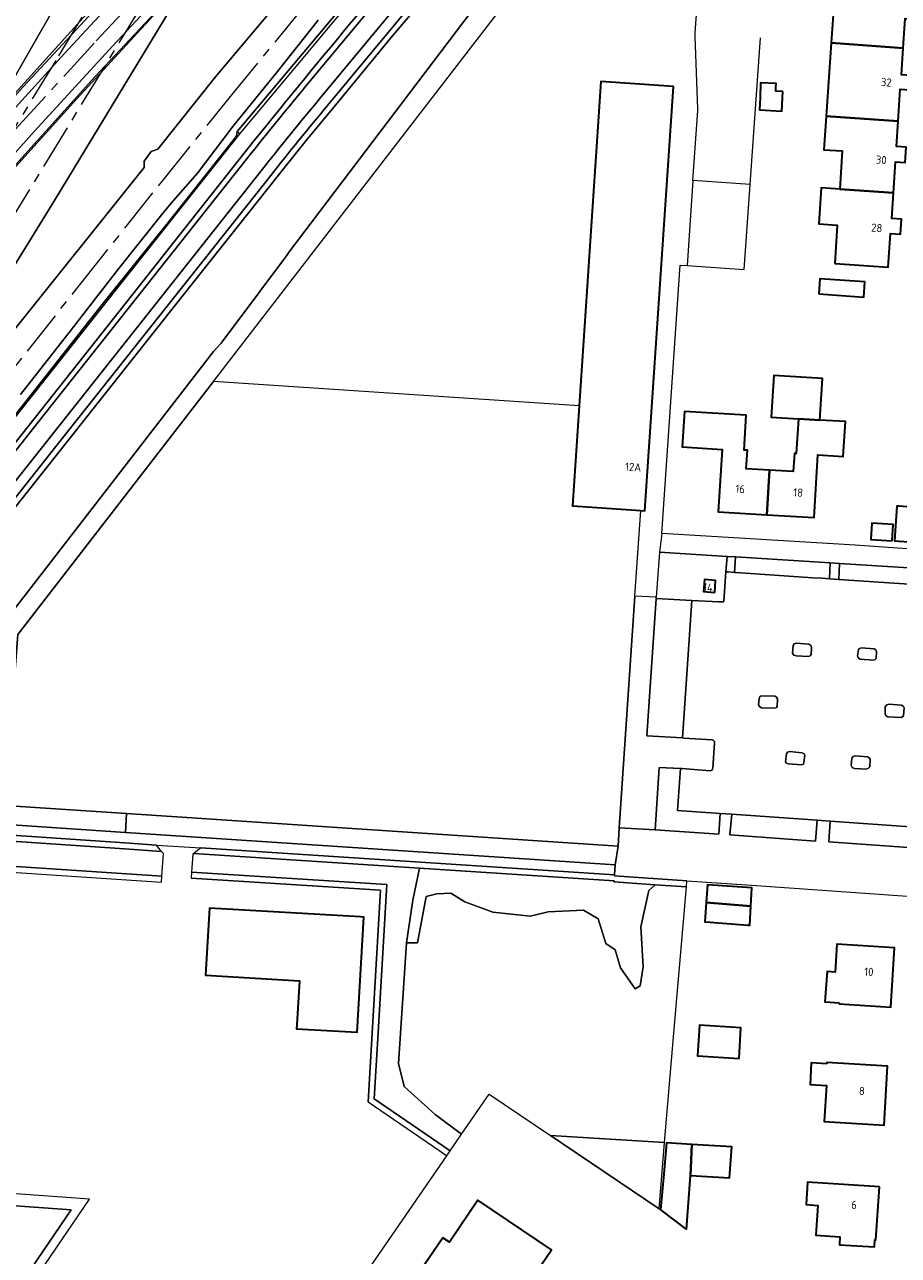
# Model space of a CAD drawing. Extents: x 150256 to 156914, y 461459 to 469481.
# Tile 358 of 656: x 155608 to 155753, y 464340 to 464544. Entities that reach past the tile are written whole.
import ezdxf
from ezdxf.enums import TextEntityAlignment as Align

# ---------------------------------------------------------------- set-up
doc = ezdxf.new("R2010")
doc.units = 0
doc.header["$LTSCALE"] = 0.75
doc.linetypes.add('AM-AS', pattern=[16, 10, -2, 2, -2])
for name, color, linetype, lineweight in [('B-RO-AM-AS_SPOOR-G', 251, 'AM-AS', 18), ('B-RO-GR-BEPLANTING_CULTUUR_BODEMBEDEKKER-GV', 251, 'CONTINUOUS', 18), ('B-RO-GR-BEPLANTING_CULTUUR_BOSPLANTSOEN-GV', 251, 'CONTINUOUS', 18), ('B-RO-GR-BEPLANTING_CULTUUR_HEESTERS-GV', 251, 'CONTINUOUS', 18), ('B-RO-GR-GRAS-GV', 251, 'CONTINUOUS', 13), ('B-RO-GR-GROENVOORZIENING-GV', 251, 'CONTINUOUS', 18), ('B-RO-GR-HAAG-GV', 251, 'CONTINUOUS', 13), ('B-RO-IE-TERREINAFSCHEIDING_KUNSTMATIG_HEKWERK-G', 251, 'IE-TERREINAFSCHEIDING-KUNSTMATIG', 18), ('B-RO-IE-TERREINAFSCHEIDING_KUNSTMATIG_MUUR-G', 251, 'IE-TERREINAFSCHEIDING-KUNSTMATIG-DICHT', 18), ('B-RO-KW-KUNSTWERK_DEK-GV', 6, 'CONTINUOUS', 18), ('B-RO-KW-KUNSTWERK_GELUIDSWERING_SCHERM-G', 251, 'CONTINUOUS', 18), ('B-RO-OG-BEBOUWING-GV', 6, 'CONTINUOUS', 35), ('B-RO-OG-BEBOUWING-T18', 1, 'CONTINUOUS', 18), ('B-RO-OG-TERREIN_CULTUURSCHEIDING-GV', 251, 'CONTINUOUS', 18), ('B-RO-OG-TERREIN_ONBEGROEID-GV', 251, 'CONTINUOUS', 18), ('B-RO-VH-VERHARDING_ASFALT-GV', 251, 'CONTINUOUS', 18), ('B-RO-VH-VERHARDING_BETONSTRAATSTEEN-GV', 251, 'CONTINUOUS', 18), ('B-RO-VH-VERHARDING_HALFVERHARDING-GV', 251, 'CONTINUOUS', 18), ('B-RO-VH-VERHARDING_TEGEL-GV', 251, 'CONTINUOUS', 18)]:
    doc.layers.add(name, color=color, linetype=linetype, lineweight=lineweight)
doc.styles.add('NLCS-ISO-M200-T18', font='NLCS-ISO.ttf', dxfattribs={"height": 360})
doc.linetypes.add('IE-TERREINAFSCHEIDING-KUNSTMATIG', pattern='A,4,[82,NLCS.SHX,S=0.75,R=90,X=0,Y=0],4,-2', length=10)
doc.linetypes.add('IE-TERREINAFSCHEIDING-KUNSTMATIG-DICHT', pattern='A,8,-1,[82,NLCS.SHX,S=0.75,R=90,X=0,Y=0],-1', length=10)

msp = doc.modelspace()

# ---------------------------------------------------------------- linework, layer by layer
at = {"layer": 'B-RO-AM-AS_SPOOR-G'}
for points in [[(155604.978, 464510.519), (155632.635, 464555.947), (155652.415, 464588.606), (155661.779, 464603.765), (155671.905, 464619.81), (155686.365, 464642.092), (155699.02, 464661.02), (155711.914, 464679.786), (155725.043, 464698.387), (155738.407, 464716.821), (155752.003, 464735.084), (155765.829, 464753.173), (155782.247, 464774.055), (155794.65, 464789.419), (155807.601, 464805.133), (155860.683, 464868.403)], [(155599.024, 464515.244), (155603.061, 464521.711), (155613.674, 464539.091), (155647.794, 464595.799), (155662.459, 464619.596), (155672.616, 464635.623), (155682.94, 464651.541), (155693.432, 464667.35), (155701.945, 464679.917), (155712.735, 464695.524), (155721.485, 464707.927), (155737.048, 464729.453), (155752.927, 464750.747), (155764.461, 464765.813), (155777.183, 464782.06), (155789.893, 464797.97), (155808.66, 464821.167)], [(155617.156, 464501.109), (155630.771, 464518.208), (155641.955, 464532.078), (155653.244, 464545.864), (155664.663, 464559.543), (155674.572, 464571.164), (155684.61, 464582.675), (155694.791, 464594.059), (155705.128, 464605.301), (155718.935, 464619.821), (155730.287, 464631.353), (155743.261, 464643.878), (155757.465, 464657.391)], [(155597.271, 464516.636), (155606.405, 464526.811), (155619.893, 464541.579), (155639.022, 464562.025), (155650.082, 464573.588), (155657.163, 464580.886)], [(155518.31, 464375.627), (155542.81, 464406.776), (155560.215, 464428.71), (155578.767, 464452.389), (155617.156, 464501.109)]]:
    msp.add_lwpolyline(points, dxfattribs=at)
at = {"layer": 'B-RO-GR-BEPLANTING_CULTUUR_BODEMBEDEKKER-GV'}
for points in [[(155764.453, 464453.51), (155743.182, 464454.857), (155743.074, 464452.215), (155762.243, 464450.911), (155761.924, 464446.058), (155763.964, 464445.927)], [(155735.655, 464439.671), (155736.007, 464439.563), (155738.039, 464439.398), (155738.316, 464439.537), (155738.494, 464439.744), (155738.538, 464440.902), (155738.469, 464441.256), (155738.091, 464441.485), (155736.023, 464441.617), (155735.692, 464441.551), (155735.529, 464441.265), (155735.393, 464439.954)], [(155748.935, 464440.689), (155746.82, 464440.851), (155746.521, 464440.777), (155746.336, 464440.541), (155746.216, 464439.54), (155746.343, 464439.14), (155746.649, 464438.966), (155748.863, 464438.799), (155749.14, 464438.93), (155749.294, 464439.088), (155749.36, 464440.231), (155749.209, 464440.535)], [(155732.851, 464431.144), (155732.94, 464432.41), (155732.752, 464432.692), (155732.463, 464432.816), (155730.38, 464432.921), (155730.042, 464432.824), (155729.856, 464432.474), (155729.789, 464431.391), (155729.999, 464431.053), (155730.256, 464430.927), (155732.476, 464430.83), (155732.749, 464430.963)], [(155751.041, 464431.429), (155750.769, 464431.085), (155750.772, 464429.937), (155750.887, 464429.659), (155751.23, 464429.4), (155753.461, 464429.327), (155753.726, 464429.47), (155753.83, 464429.656), (155753.906, 464430.913), (155753.825, 464431.148), (155753.466, 464431.323), (155751.406, 464431.524)], [(155737.207, 464421.56), (155737.296, 464421.816), (155737.449, 464423.048), (155737.329, 464423.29), (155736.995, 464423.455), (155734.893, 464423.632), (155734.556, 464423.522), (155734.387, 464423.271), (155734.258, 464421.94), (155734.411, 464421.739), (155734.672, 464421.598), (155736.957, 464421.462)], [(155748.096, 464420.929), (155748.212, 464421.13), (155748.277, 464422.344), (155748.128, 464422.6), (155747.861, 464422.76), (155745.8, 464422.918), (155745.462, 464422.815), (155745.248, 464422.552), (155745.129, 464421.325), (155745.322, 464421.006), (155745.7, 464420.829), (155747.706, 464420.734)], [(155723.406, 464413.388), (155716.355, 464413.884), (155716.83, 464420.841), (155713.29, 464421), (155712.638, 464410.64), (155723.167, 464409.961)], [(155739.476, 464412.258), (155725.352, 464413.251), (155725.02, 464409.821), (155739.236, 464408.753)], [(155755.735, 464411.113), (155741.674, 464412.103), (155741.439, 464408.666), (155755.355, 464407.645)]]:
    msp.add_lwpolyline(points, close=True, dxfattribs=at)
at = {"layer": 'B-RO-GR-BEPLANTING_CULTUUR_BOSPLANTSOEN-GV'}
for points in [[(155727.376, 464503.659), (155728.369, 464517.764), (155718.895, 464518.413), (155717.93, 464504.303)], [(155718.732, 464448.705), (155723.163, 464448.52), (155723.987, 464448.486), (155723.998, 464448.636), (155724.355, 464453.489), (155724.545, 464456.037), (155713.321, 464456.748), (155712.812, 464449.245), (155712.801, 464449.076)], [(155722.502, 464450.064), (155720.642, 464450.205), (155720.792, 464452.198), (155722.652, 464452.058)], [(155695.255, 464359.927), (155714.166, 464358.743), (155715.894, 464378.85), (155717.813, 464401.195), (155712.624, 464401.555), (155711.574, 464400.607), (155710.26, 464394.537), (155710.636, 464387.905), (155710.135, 464384.776), (155709.322, 464384.276), (155706.882, 464387.78), (155706.006, 464390.721), (155704.441, 464391.784), (155703.19, 464395.914), (155700.75, 464397.353), (155694.868, 464397.04), (155691.865, 464396.352), (155685.67, 464396.978), (155681.04, 464398.73), (155678.725, 464400.169), (155676.41, 464400.044), (155674.658, 464399.606), (155673.218, 464391.909), (155671.341, 464391.909), (155670.027, 464371.887), (155670.966, 464368.07), (155676.097, 464363.44), (155680.504, 464360.166), (155685.077, 464366.815)]]:
    msp.add_lwpolyline(points, close=True, dxfattribs=at)
at = {"layer": 'B-RO-GR-BEPLANTING_CULTUUR_HEESTERS-GV'}
for points in [[(155725.95, 464455.948), (155725.787, 464453.392), (155726.051, 464453.374), (155738.798, 464452.506), (155740.343, 464452.401), (155741.554, 464452.319), (155741.674, 464454.953)], [(155717.176, 464425.904), (155718.732, 464448.705), (155712.801, 464449.076), (155711.253, 464426.26)]]:
    msp.add_lwpolyline(points, close=True, dxfattribs=at)
at = {"layer": 'B-RO-GR-GRAS-GV'}
for points in [[(155654.454, 464583.6), (155612.983, 464515.104), (155603.253, 464499.382), (155594.882, 464486.046), (155582.871, 464467.913), (155576.338, 464458.353), (155559.993, 464435.038), (155560.737, 464434.573), (155582.829, 464462.786), (155589.311, 464471.198), (155589.423, 464472.552), (155590.844, 464474.484), (155592.019, 464474.882), (155605.9, 464493.148), (155627.858, 464520.593), (155627.86, 464521.619), (155629.004, 464523.251), (155630.134, 464523.609), (155639.683, 464535.629), (155653.044, 464551.563)], [(155610.942, 464562.634), (155597.81, 464543.718), (155579.635, 464518.717), (155527.161, 464447.61), (155502.493, 464414.575), (155490.371, 464398.154), (155493.318, 464396.206), (155499.947, 464392.309), (155506.843, 464387.86), (155507.294, 464388.408), (155523.783, 464410.954), (155535.408, 464427.981), (155546.017, 464442.861), (155564.725, 464470.281), (155572.028, 464480.633), (155580.458, 464492.361), (155604.077, 464531.616), (155613.032, 464547.268)]]:
    msp.add_lwpolyline(points, dxfattribs=at)
at = {"layer": 'B-RO-GR-GROENVOORZIENING-GV'}
for points in [[(155605.54, 464478.381), (155621.096, 464498.127), (155632.023, 464511.713), (155643.164, 464525.754), (155643.273, 464526.508), (155643.298, 464526.538), (155670.136, 464558.606)], [(155656.708, 464545.034), (155649.972, 464536.492), (155642.563, 464527.377), (155636.685, 464519.658), (155632.315, 464514.636), (155630.759, 464512.764), (155623.581, 464503.772), (155615.766, 464493.709), (155607.346, 464482.886)]]:
    msp.add_lwpolyline(points, dxfattribs=at)
for points in [[(155578.449, 464352.26), (155578.52, 464353.258), (155574.923, 464353.516), (155578.365, 464405.47), (155630.729, 464401.962), (155630.794, 464402.96), (155577.433, 464406.535), (155573.859, 464352.59), (155576.454, 464352.403)], [(155678.601, 464357.399), (155666.017, 464366.002), (155666.611, 464376.058), (155668.119, 464401.574), (155635.703, 464403.614), (155635.636, 464402.616), (155667.062, 464400.639), (155664.985, 464365.496), (155676.708, 464357.482), (155678.035, 464356.577)]]:
    msp.add_lwpolyline(points, close=True, dxfattribs=at)
at = {"layer": 'B-RO-GR-HAAG-GV'}
for points in [[(155578.449, 464352.26), (155578.52, 464353.258), (155574.923, 464353.516), (155578.365, 464405.47), (155630.729, 464401.962), (155630.794, 464402.96), (155577.433, 464406.535), (155573.859, 464352.59), (155576.454, 464352.403)], [(155667.062, 464400.639), (155664.985, 464365.496), (155676.708, 464357.482), (155678.035, 464356.577), (155678.601, 464357.399), (155666.017, 464366.002), (155666.611, 464376.058), (155668.119, 464401.574), (155635.703, 464403.614), (155635.636, 464402.616)]]:
    msp.add_lwpolyline(points, close=True, dxfattribs=at)
at = {"layer": 'B-RO-IE-TERREINAFSCHEIDING_KUNSTMATIG_HEKWERK-G'}
for points in [[(155577.198, 464499.519), (155585.069, 464508.529), (155595.97, 464520.764), (155607.743, 464533.901), (155623.87, 464551.346), (155635.823, 464564.042), (155654.412, 464583.384)], [(155659.821, 464578.13), (155642.258, 464559.794), (155628.762, 464545.364), (155619.671, 464535.621), (155595.447, 464508.781), (155582.949, 464494.509)], [(155677.805, 464567.058), (155643.737, 464526.237), (155622.95, 464500)], [(155639.334, 464485.05), (155693.952, 464555.95)], [(155719.285, 464542.911), (155720.066, 464554.321)], [(155719.687, 464529.985), (155719.709, 464530.299), (155719.244, 464542.318), (155719.285, 464542.911)], [(155728.369, 464517.764), (155730.083, 464542.114)], [(155718.895, 464518.413), (155719.687, 464529.985)], [(155621.096, 464498.127), (155632.023, 464511.713), (155643.164, 464525.754)], [(155643.298, 464526.538), (155643.737, 464526.237)], [(155728.369, 464517.764), (155718.895, 464518.413)], [(155727.376, 464503.659), (155728.369, 464517.764)], [(155713.72, 464459.835), (155716.757, 464504.383), (155717.93, 464504.303)], [(155717.93, 464504.303), (155727.376, 464503.659)], [(155622.95, 464500), (155526.343, 464378.034), (155525.579, 464378.605), (155525.101, 464377.951)], [(155605.54, 464478.381), (155621.096, 464498.127)], [(155604.731, 464414.688), (155606.898, 464443.096), (155639.334, 464485.05)], [(155700.04, 464481.031), (155639.334, 464485.05)], [(155630.794, 464402.96), (155577.433, 464406.535)], [(155667.062, 464400.639), (155635.636, 464402.616)], [(155664.985, 464365.496), (155667.062, 464400.639)], [(155713.27, 464347.735), (155714.166, 464358.743), (155715.894, 464378.85)], [(155680.504, 464360.166), (155685.077, 464366.815), (155695.255, 464359.927)], [(155678.601, 464357.399), (155680.504, 464360.166)], [(155713.27, 464347.735), (155695.255, 464359.927)], [(155678.035, 464356.577), (155678.601, 464357.399)], [(155640.224, 464301.533), (155640.702, 464302.304), (155678.035, 464356.577)], [(155713.502, 464347.578), (155713.27, 464347.735)]]:
    msp.add_lwpolyline(points, dxfattribs=at)
at = {"layer": 'B-RO-IE-TERREINAFSCHEIDING_KUNSTMATIG_MUUR-G'}
for points in [[(155655.383, 464582.668), (155648.712, 464575.642), (155634.295, 464560.605), (155623.937, 464549.596), (155614.631, 464539.477), (155605.395, 464529.327), (155596.146, 464519.062), (155584.916, 464506.388), (155577.621, 464498.034), (155576.387, 464496.062), (155562.691, 464480.092), (155545.537, 464459.633), (155534.615, 464446.191), (155524.083, 464433.13), (155514.857, 464421.462), (155506.205, 464410.363), (155497.319, 464398.763), (155487.038, 464385.178), (155473.904, 464367.748), (155463.449, 464353.767), (155450.742, 464336.842), (155439.281, 464321.574)], [(155519.093, 464429.842), (155532.743, 464446.84), (155557.975, 464477.36), (155563.166, 464483.447), (155570.742, 464492.112), (155573.595, 464495.366), (155572.92, 464495.958), (155577.268, 464500.916), (155577.643, 464500.587), (155585.953, 464510.323), (155593.874, 464519.332), (155600.237, 464526.09), (155617.743, 464545.397), (155634.439, 464563.105), (155654.262, 464583.793)], [(155660.15, 464577.891), (155648.229, 464565.763), (155631.889, 464548.582), (155616.596, 464531.934), (155600.499, 464514.073), (155592.438, 464504.889), (155583.645, 464495.044), (155583.94, 464494.794), (155579.611, 464489.696), (155579.008, 464490.196), (155565.549, 464474.325), (155537.17, 464439.92), (155529.877, 464430.899), (155512.147, 464408.458), (155499.916, 464392.428), (155494.691, 464385.487), (155491.356, 464381.056), (155488.838, 464377.674), (155474.573, 464358.764), (155466.598, 464348.171), (155459.334, 464338.523), (155451.559, 464328.196), (155447.609, 464322.95), (155444.388, 464318.59)], [(155602.373, 464518.484), (155609.617, 464526.533), (155622.669, 464540.759), (155632.663, 464551.574)]]:
    msp.add_lwpolyline(points, dxfattribs=at)
at = {"layer": 'B-RO-KW-KUNSTWERK_DEK-GV'}
for points in [[(155600.499, 464514.073), (155616.596, 464531.934), (155631.889, 464548.582)], [(155617.743, 464545.397), (155600.237, 464526.09)]]:
    msp.add_lwpolyline(points, dxfattribs=at)
at = {"layer": 'B-RO-KW-KUNSTWERK_GELUIDSWERING_SCHERM-G'}
msp.add_lwpolyline([(155643.273, 464526.508), (155670.136, 464558.606), (155682.127, 464572.489)], dxfattribs=at)
at = {"layer": 'B-RO-OG-BEBOUWING-GV'}
for points in [[(155741.82, 464541.245), (155753.776, 464540.36), (155754.118, 464545.333), (155755.607, 464545.23), (155755.766, 464547.536), (155754.255, 464547.64), (155754.562, 464552.098), (155742.624, 464552.92)], [(155752.929, 464528.269), (155753.293, 464533.557), (155754.894, 464533.447), (155755.058, 464535.826), (155753.471, 464535.936), (155753.776, 464540.36), (155741.82, 464541.245), (155740.983, 464529.097)], [(155715.64, 464534.049), (155703.634, 464534.85), (155700.04, 464481.031), (155698.93, 464464.406), (155710.222, 464463.652), (155710.936, 464463.604)], [(155733.81, 464533.193), (155732.621, 464533.247), (155732.648, 464533.788), (155732.675, 464534.531), (155730.075, 464534.611), (155730.026, 464532.14), (155729.945, 464530.167), (155733.62, 464529.95)], [(155752.151, 464516.358), (155752.505, 464521.497), (155754.112, 464521.387), (155754.288, 464523.937), (155752.638, 464524.051), (155752.929, 464528.269), (155740.983, 464529.097), (155740.6, 464523.536), (155743.66, 464523.325), (155743.262, 464516.98)], [(155742.414, 464504.658), (155751.282, 464504.047), (155751.668, 464509.655), (155753.323, 464509.541), (155753.493, 464512.011), (155751.859, 464512.123), (155752.151, 464516.358), (155743.262, 464516.98), (155740.163, 464517.197), (155739.751, 464511.21), (155742.811, 464510.999)], [(155739.794, 464499.599), (155747.254, 464499.043), (155747.389, 464501.584), (155739.93, 464502.126)], [(155739.963, 464478.659), (155740.385, 464485.565), (155732.334, 464486.057), (155731.845, 464479.155), (155736.394, 464478.877)], [(155731.571, 464470.363), (155727.741, 464470.598), (155727.927, 464473.647), (155727.382, 464473.681), (155727.736, 464479.468), (155717.481, 464480.096), (155717.12, 464474.197), (155723.72, 464473.793), (155723.086, 464463.441), (155731.137, 464462.948)], [(155731.571, 464470.363), (155731.137, 464462.948), (155738.977, 464462.468), (155739.615, 464472.874), (155743.822, 464472.616), (155744.176, 464478.401), (155739.963, 464478.659), (155736.394, 464478.877), (155736.041, 464473.101), (155735.712, 464473.122), (155735.528, 464470.121)], [(155760.113, 464463.742), (155760.172, 464464.55), (155762.995, 464464.354), (155763.407, 464470.294), (155755.545, 464470.839), (155755.095, 464464.234), (155753.1, 464464.37), (155752.713, 464464.402), (155752.309, 464458.639), (155758.649, 464458.195), (155759.043, 464463.827)], [(155751.923, 464458.647), (155752.09, 464461.355), (155748.581, 464461.57), (155748.415, 464458.862)], [(155722.502, 464450.064), (155722.652, 464452.058), (155720.792, 464452.198), (155720.642, 464450.205)], [(155721.11, 464398.589), (155728.48, 464398.017), (155728.636, 464401.021), (155721.312, 464401.536)], [(155728.48, 464398.017), (155721.11, 464398.589), (155720.89, 464395.393), (155721.028, 464395.382), (155727.985, 464394.848), (155728.314, 464394.823)], [(155653.164, 464378.354), (155653.123, 464377.655), (155663.171, 464377.072), (155664.28, 464396.16), (155663.711, 464396.193), (155638.677, 464397.647), (155638.02, 464386.525), (155653.593, 464385.605)], [(155743.187, 464381.972), (155743.175, 464381.776), (155751.731, 464381.253), (155752.333, 464391.095), (155742.745, 464391.681), (155742.462, 464387.038), (155741.165, 464387.121), (155740.796, 464382.118)], [(155726.577, 464372.735), (155726.844, 464377.813), (155719.987, 464378.248), (155719.62, 464373.146)], [(155741.109, 464371.812), (155738.529, 464371.961), (155738.321, 464368.366), (155741.031, 464368.209), (155740.686, 464362.232), (155750.598, 464361.659), (155751.163, 464371.437), (155741.121, 464372.017)], [(155717.814, 464344.332), (155718.458, 464353.307), (155718.689, 464358.448), (155714.515, 464358.711), (155714.049, 464353.588), (155713.502, 464347.578)], [(155718.458, 464353.307), (155724.956, 464352.898), (155725.325, 464358.029), (155718.689, 464358.448)], [(155749.827, 464351.418), (155737.9, 464352.198), (155737.656, 464348.464), (155739.62, 464348.336), (155739.295, 464343.371), (155743.273, 464343.111), (155743.188, 464341.809), (155748.997, 464341.429), (155749.075, 464342.622), (155749.251, 464342.61)], [(155677.415, 464342.918), (155665.11, 464324.96), (155675.51, 464317.92), (155680.839, 464325.697), (155681.56, 464326.75), (155684.44, 464324.775), (155695.426, 464340.95), (155683.22, 464349.209), (155678.475, 464342.2)]]:
    msp.add_lwpolyline(points, close=True, dxfattribs=at)
at = {"layer": 'B-RO-OG-TERREIN_CULTUURSCHEIDING-GV'}
for points in [[(155764.125, 464657.118), (155745.952, 464640.049), (155731.937, 464626.171), (155718.546, 464612.481), (155706.833, 464600.182), (155686.316, 464577.338), (155682.127, 464572.489), (155670.136, 464558.606), (155643.298, 464526.538), (155643.273, 464526.508), (155643.164, 464525.754), (155632.023, 464511.713), (155621.096, 464498.127), (155605.54, 464478.381), (155549.225, 464407.306), (155536.396, 464390.831), (155526.609, 464378.461)], [(155601.811, 464415.84), (155576.189, 464417.442), (155571.44, 464417.713), (155570.892, 464417.828), (155570.41, 464418.061), (155570.094, 464418.325), (155634.326, 464499.379), (155651.387, 464520.909), (155654.703, 464525.055), (155659.573, 464530.923), (155669.022, 464542.422), (155681.264, 464556.835), (155686.079, 464562.367), (155685.319, 464563.027)], [(155654.581, 464533.972), (155669.299, 464551.712)], [(155672.981, 464548.617), (155658.28, 464530.898)], [(155535.144, 464385.569), (155536.22, 464386.645), (155537.959, 464388.504), (155539.235, 464389.939), (155540.472, 464391.401), (155557.718, 464413.368), (155561.533, 464418.19), (155626.771, 464500.621), (155632.994, 464508.484), (155646.101, 464525.045)], [(155646.101, 464525.045), (155632.994, 464508.484), (155626.771, 464500.621), (155561.533, 464418.19), (155557.718, 464413.368), (155540.472, 464391.401), (155539.235, 464389.939), (155537.959, 464388.504), (155536.22, 464386.645), (155535.144, 464385.569)], [(155535.851, 464384.862), (155536.939, 464385.95), (155538.698, 464387.83), (155539.991, 464389.284), (155541.247, 464390.769), (155558.503, 464412.749), (155562.393, 464417.626), (155571.18, 464428.768), (155610.255, 464478.311), (155645.067, 464522.25)], [(155648.838, 464519.264), (155614.026, 464475.325), (155568.933, 464418.307)]]:
    msp.add_lwpolyline(points, dxfattribs=at)
for points in [[(155646.101, 464525.045, -0.0087341), (155680.247, 464565.916)], [(155680.247, 464565.916, 0.0087341), (155646.101, 464525.045)], [(155645.067, 464522.25, -0.0063104), (155654.581, 464533.972)], [(155658.28, 464530.898, 0.0063583), (155648.838, 464519.264)]]:
    msp.add_lwpolyline(points, format="xyb", dxfattribs=at)
for points in [[(155690.934, 464558.146), (155686.079, 464562.367), (155681.264, 464556.835), (155669.022, 464542.422), (155659.573, 464530.923), (155654.703, 464525.055), (155651.387, 464520.909), (155634.326, 464499.379), (155570.094, 464418.325), (155570.41, 464418.061), (155570.892, 464417.828), (155571.44, 464417.713), (155576.189, 464417.442), (155601.811, 464415.84), (155603.975, 464444.22), (155639.345, 464490.046), (155640.628, 464491.416), (155647.025, 464500), (155650.959, 464505.28), (155651.437, 464505.927), (155651.904, 464506.598)], [(155690.934, 464558.146), (155651.904, 464506.598), (155651.437, 464505.927), (155650.959, 464505.28), (155647.025, 464500), (155640.628, 464491.416), (155639.345, 464490.046), (155603.975, 464444.22), (155601.811, 464415.84), (155601.738, 464414.885), (155604.731, 464414.688), (155606.898, 464443.096), (155639.334, 464485.05), (155693.952, 464555.95)], [(155630.794, 464402.96), (155631.036, 464406.716), (155630.743, 464407.079), (155624.572, 464407.481), (155572.416, 464411.061), (155569.183, 464407.088), (155577.433, 464406.535)], [(155572.416, 464411.061), (155624.572, 464407.481), (155630.743, 464407.079), (155629.89, 464408.136), (155624.639, 464408.479), (155573.189, 464412.01)], [(155680.504, 464360.166), (155676.097, 464363.44), (155670.966, 464368.07), (155670.027, 464371.887), (155671.341, 464391.909), (155672.405, 464398.98), (155673.498, 464404.287), (155636.07, 464406.731), (155635.904, 464406.601), (155635.703, 464403.614), (155668.119, 464401.574), (155666.611, 464376.058), (155666.017, 464366.002), (155678.601, 464357.399)], [(155673.498, 464404.287), (155705.804, 464402.178), (155705.793, 464402.029), (155712.624, 464401.555), (155717.813, 464401.195), (155717.899, 464402.191), (155705.859, 464403.027), (155705.869, 464403.176), (155637.254, 464407.656), (155636.07, 464406.731)], [(155671.341, 464391.909), (155673.218, 464391.909), (155674.658, 464399.606), (155676.41, 464400.044), (155678.725, 464400.169), (155681.04, 464398.73), (155685.67, 464396.978), (155691.865, 464396.352), (155694.868, 464397.04), (155700.75, 464397.353), (155703.19, 464395.914), (155704.441, 464391.784), (155706.006, 464390.721), (155706.882, 464387.78), (155709.322, 464384.276), (155710.135, 464384.776), (155710.636, 464387.905), (155710.26, 464394.537), (155711.574, 464400.607), (155712.624, 464401.555), (155705.793, 464402.029), (155705.804, 464402.178), (155673.498, 464404.287), (155672.405, 464398.98)], [(155603.881, 464327.564), (155618.784, 464349.362), (155583.593, 464351.89), (155578.52, 464353.258), (155578.449, 464352.26), (155578.212, 464348.971), (155583.45, 464349.896), (155615.745, 464347.575), (155602.639, 464328.404)], [(155602.639, 464328.404), (155615.745, 464347.575), (155583.45, 464349.896), (155578.212, 464348.971), (155581.395, 464342.783)]]:
    msp.add_lwpolyline(points, close=True, dxfattribs=at)
at = {"layer": 'B-RO-OG-TERREIN_ONBEGROEID-GV'}
msp.add_lwpolyline([(155604.731, 464414.688), (155624.939, 464413.357), (155706.466, 464407.959), (155706.669, 464410.979), (155709.262, 464449.419), (155710.222, 464463.652), (155698.93, 464464.406), (155700.04, 464481.031), (155639.334, 464485.05), (155606.898, 464443.096)], close=True, dxfattribs=at)
at = {"layer": 'B-RO-VH-VERHARDING_ASFALT-GV'}
for points in [[(155669.299, 464551.712), (155654.581, 464533.972)], [(155656.958, 464531.997), (155671.665, 464549.724)], [(155645.067, 464522.25), (155610.255, 464478.311), (155571.18, 464428.768), (155562.393, 464417.626), (155571.235, 464416.761)], [(155569.174, 464421.436), (155612.677, 464476.393), (155647.489, 464520.332)], [(155562.737, 464412.865), (155562.768, 464412.867), (155571.31, 464413.85), (155571.576, 464413.794), (155624.756, 464410.225), (155624.939, 464413.357), (155604.731, 464414.688), (155601.738, 464414.885), (155571.253, 464416.893), (155571.244, 464416.76), (155571.235, 464416.761), (155562.393, 464417.626), (155558.503, 464412.749), (155541.247, 464390.769), (155539.991, 464389.284), (155538.698, 464387.83), (155536.939, 464385.95), (155535.851, 464384.862)]]:
    msp.add_lwpolyline(points, dxfattribs=at)
for points in [[(155654.581, 464533.972, 0.0063104), (155645.067, 464522.25)], [(155647.489, 464520.332, -0.0062472), (155656.958, 464531.997)]]:
    msp.add_lwpolyline(points, format="xyb", dxfattribs=at)
msp.add_lwpolyline([(155713.27, 464347.735), (155714.166, 464358.743), (155695.255, 464359.927)], close=True, dxfattribs=at)
at = {"layer": 'B-RO-VH-VERHARDING_BETONSTRAATSTEEN-GV'}
for points in [[(155741.674, 464454.953), (155743.182, 464454.857), (155764.453, 464453.51), (155764.657, 464456.595), (155745.798, 464457.878), (155713.72, 464459.835), (155713.321, 464456.748), (155724.545, 464456.037), (155725.95, 464455.948)], [(155735.655, 464439.671), (155735.393, 464439.954), (155735.529, 464441.265), (155735.692, 464441.551), (155736.023, 464441.617), (155738.091, 464441.485), (155738.469, 464441.256), (155738.538, 464440.902), (155738.494, 464439.744), (155738.316, 464439.537), (155738.039, 464439.398), (155736.007, 464439.563)], [(155748.935, 464440.689), (155749.209, 464440.535), (155749.36, 464440.231), (155749.294, 464439.088), (155749.14, 464438.93), (155748.863, 464438.799), (155746.649, 464438.966), (155746.343, 464439.14), (155746.216, 464439.54), (155746.336, 464440.541), (155746.521, 464440.777), (155746.82, 464440.851)], [(155732.851, 464431.144), (155732.749, 464430.963), (155732.476, 464430.83), (155730.256, 464430.927), (155729.999, 464431.053), (155729.789, 464431.391), (155729.856, 464432.474), (155730.042, 464432.824), (155730.38, 464432.921), (155732.463, 464432.816), (155732.752, 464432.692), (155732.94, 464432.41)], [(155751.041, 464431.429), (155751.406, 464431.524), (155753.466, 464431.323), (155753.825, 464431.148), (155753.906, 464430.913), (155753.83, 464429.656), (155753.726, 464429.47), (155753.461, 464429.327), (155751.23, 464429.4), (155750.887, 464429.659), (155750.772, 464429.937), (155750.769, 464431.085)], [(155737.207, 464421.56), (155736.957, 464421.462), (155734.672, 464421.598), (155734.411, 464421.739), (155734.258, 464421.94), (155734.387, 464423.271), (155734.556, 464423.522), (155734.893, 464423.632), (155736.995, 464423.455), (155737.329, 464423.29), (155737.449, 464423.048), (155737.296, 464421.816)], [(155748.096, 464420.929), (155747.706, 464420.734), (155745.7, 464420.829), (155745.322, 464421.006), (155745.129, 464421.325), (155745.248, 464422.552), (155745.462, 464422.815), (155745.8, 464422.918), (155747.861, 464422.76), (155748.128, 464422.6), (155748.277, 464422.344), (155748.212, 464421.13)]]:
    msp.add_lwpolyline(points, close=True, dxfattribs=at)
for points in [[(155757.882, 464410.962), (155759.65, 464410.838), (155760.089, 464417.751), (155760.352, 464421.89), (155760.45, 464423.436), (155761.512, 464440.154), (155761.924, 464446.058), (155762.243, 464450.911), (155743.074, 464452.215), (155741.554, 464452.319), (155740.343, 464452.401), (155738.798, 464452.506), (155726.051, 464453.374), (155725.787, 464453.392), (155724.754, 464453.462), (155724.355, 464453.489), (155723.998, 464448.636), (155723.987, 464448.486), (155723.163, 464448.52), (155718.732, 464448.705), (155717.176, 464425.904), (155717.4, 464425.89), (155722.07, 464425.59)], [(155722.493, 464425.134), (155722.493, 464425.129), (155722.49, 464425.07), (155722.2, 464420.89)], [(155721.72, 464420.45), (155717.075, 464420.83), (155716.83, 464420.841), (155716.355, 464413.884), (155723.406, 464413.388), (155725.352, 464413.251), (155739.476, 464412.258), (155741.674, 464412.103), (155755.735, 464411.113), (155757.882, 464410.962)]]:
    msp.add_lwpolyline(points, dxfattribs=at)
for points in [[(155722.07, 464425.59, -0.3788609), (155722.493, 464425.134)], [(155722.2, 464420.89, -0.3869812), (155721.72, 464420.45)]]:
    msp.add_lwpolyline(points, format="xyb", dxfattribs=at)
at = {"layer": 'B-RO-VH-VERHARDING_HALFVERHARDING-GV'}
for points in [[(155653.044, 464551.563), (155639.683, 464535.629), (155630.134, 464523.609), (155629.004, 464523.251), (155627.86, 464521.619), (155627.858, 464520.593), (155605.9, 464493.148), (155592.019, 464474.882), (155590.844, 464474.484), (155589.423, 464472.552), (155589.311, 464471.198), (155582.829, 464462.786), (155560.737, 464434.573), (155559.993, 464435.038), (155576.338, 464458.353), (155582.871, 464467.913), (155594.882, 464486.046), (155603.253, 464499.382), (155612.983, 464515.104), (155654.454, 464583.6)], [(155600.499, 464514.073), (155616.596, 464531.934), (155631.889, 464548.582)], [(155617.743, 464545.397), (155600.237, 464526.09)], [(155613.032, 464547.268), (155604.077, 464531.616)], [(155607.346, 464482.886), (155615.766, 464493.709), (155623.581, 464503.772), (155630.759, 464512.764), (155632.315, 464514.636), (155636.685, 464519.658), (155642.563, 464527.377), (155649.972, 464536.492), (155656.708, 464545.034)]]:
    msp.add_lwpolyline(points, dxfattribs=at)
at = {"layer": 'B-RO-VH-VERHARDING_TEGEL-GV'}
for points in [[(155671.665, 464549.724), (155656.958, 464531.997)], [(155658.28, 464530.898), (155672.981, 464548.617)], [(155568.933, 464418.307), (155614.026, 464475.325), (155648.838, 464519.264)], [(155647.489, 464520.332), (155612.677, 464476.393), (155569.174, 464421.436)], [(155717.176, 464425.904), (155711.253, 464426.26), (155712.801, 464449.076), (155712.812, 464449.245), (155709.262, 464449.419), (155706.669, 464410.979), (155712.638, 464410.64), (155713.29, 464421), (155716.83, 464420.841), (155717.075, 464420.83), (155721.72, 464420.45)], [(155722.07, 464425.59), (155717.4, 464425.89), (155717.176, 464425.904)], [(155722.2, 464420.89), (155722.49, 464425.07), (155722.493, 464425.129), (155722.493, 464425.134)], [(155624.756, 464410.225), (155571.576, 464413.794)], [(155568.008, 464412.366), (155573.189, 464412.01), (155624.639, 464408.479), (155629.89, 464408.136), (155637.254, 464407.656), (155705.869, 464403.176), (155705.994, 464404.877), (155624.756, 464410.225)]]:
    msp.add_lwpolyline(points, dxfattribs=at)
for points in [[(155656.958, 464531.997, 0.0062472), (155647.489, 464520.332)], [(155648.838, 464519.264, -0.0063583), (155658.28, 464530.898)], [(155722.493, 464425.134, 0.3788609), (155722.07, 464425.59)], [(155721.72, 464420.45, 0.3869812), (155722.2, 464420.89)]]:
    msp.add_lwpolyline(points, format="xyb", dxfattribs=at)
for points in [[(155725.787, 464453.392), (155725.95, 464455.948), (155724.545, 464456.037), (155724.355, 464453.489), (155724.754, 464453.462)], [(155743.182, 464454.857), (155741.674, 464454.953), (155741.554, 464452.319), (155743.074, 464452.215)], [(155624.756, 464410.225), (155705.994, 464404.877), (155706.466, 464407.959), (155624.939, 464413.357)], [(155761.262, 464407.229), (155757.557, 464407.407), (155757.882, 464410.962), (155755.735, 464411.113), (155755.355, 464407.645), (155741.439, 464408.666), (155741.674, 464412.103), (155739.476, 464412.258), (155739.236, 464408.753), (155725.02, 464409.821), (155725.352, 464413.251), (155723.406, 464413.388), (155723.167, 464409.961), (155712.638, 464410.64), (155706.669, 464410.979), (155706.466, 464407.959), (155705.994, 464404.877), (155705.869, 464403.176), (155705.859, 464403.027), (155717.899, 464402.191), (155727.827, 464401.519), (155760.749, 464399.21), (155763.161, 464399.04), (155763.716, 464407.125)]]:
    msp.add_lwpolyline(points, close=True, dxfattribs=at)

# ---------------------------------------------------------------- texts
at = {"layer": 'B-RO-OG-BEBOUWING-T18', "style": 'NLCS-ISO-M200-T18'}
for s, rotation, p in [('32', 356, (155750.972, 464534.722)), ('30', 356, (155750.135, 464521.854)), ('28', 356, (155749.384, 464510.558)), ('12A', 356.2, (155708.978, 464470.863)), ('16', 356.5, (155726.735, 464467.225)), ('18', 356.5, (155736.352, 464466.636)), ('14', 354.5, (155721.39, 464450.89)), ('10', 356.5, (155748.082, 464387.108)), ('8', 356.7, (155746.918, 464367.319)), ('6', 356.3, (155745.623, 464348.423))]:
    msp.add_text(s, height=1.35, rotation=rotation, dxfattribs=at).set_placement(p, align=Align.MIDDLE)

doc.saveas('drawing.dxf')
